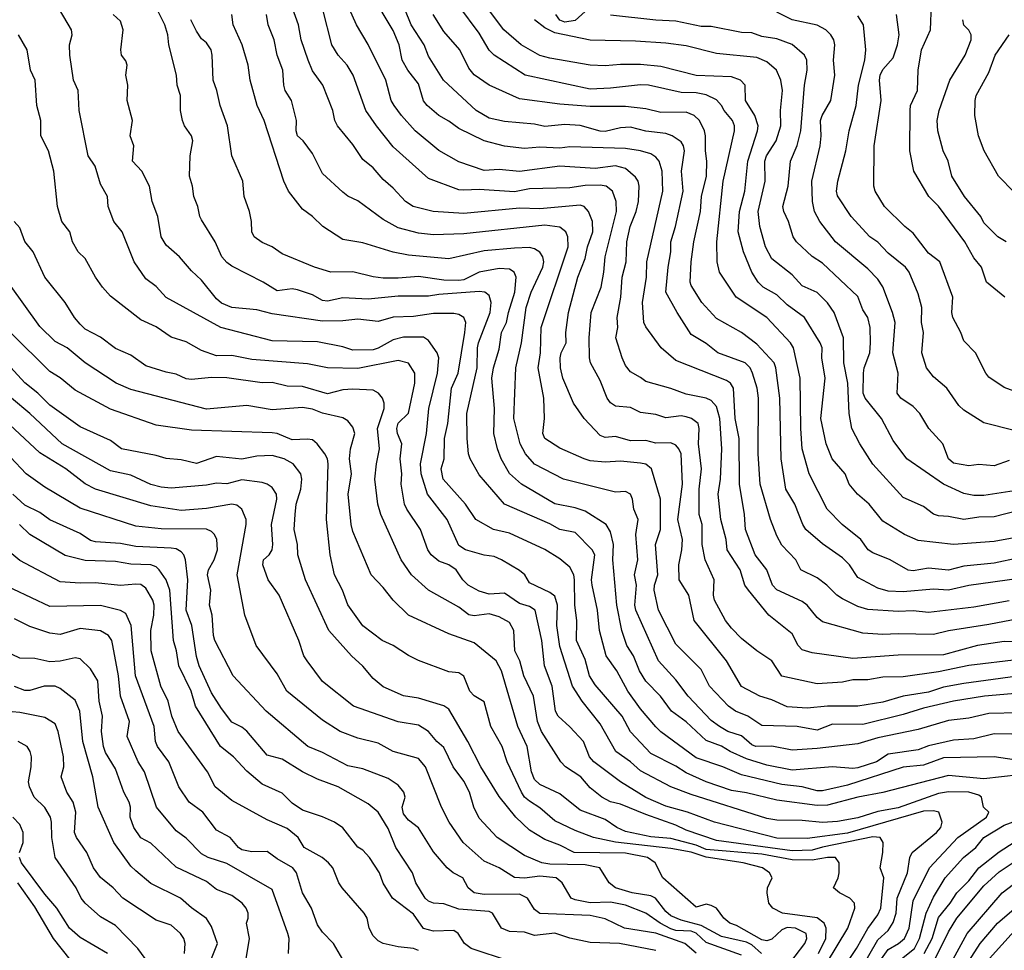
# Model space of a CAD drawing. Header units: metres. Extents: x -46681 to -43747, y -240911 to -237677.
# Tile 949 of 1056: x -44816 to -44718, y -238175 to -238083. Entities that reach past the tile are written whole.
import ezdxf

# ---------------------------------------------------------------- set-up
doc = ezdxf.new("R2010")
doc.units = ezdxf.units.M
doc.layers.add('CONTOUR_INDEX', color=1, linetype='Continuous')
doc.layers.add('CONTOUR_INTER', color=3, linetype='Continuous')

msp = doc.modelspace()

# ---------------------------------------------------------------- linework, layer by layer
at = {"layer": 'CONTOUR_INDEX'}
for points, elevation in [([(-44714.595, -238147.243), (-44722.095, -238148.266), (-44724.095, -238148.65), (-44725.595, -238149.144), (-44728.078, -238149.52), (-44730.095, -238150.129), (-44732.595, -238150.506), (-44735.595, -238150.524), (-44737.595, -238150.726), (-44739.595, -238150.576), (-44741.095, -238149.882), (-44742.299, -238149.52), (-44744.095, -238148.567), (-44745.607, -238146.02), (-44748.808, -238142.02), (-44749.328, -238139.52), (-44750.281, -238138.02), (-44750.325, -238136.52), (-44750.005, -238135.02), (-44749.938, -238134.02), (-44750.417, -238132.02), (-44749.934, -238128.52), (-44750.095, -238125.538), (-44750.296, -238125.02), (-44750.595, -238124.661), (-44751.095, -238124.442), (-44752.595, -238124.463), (-44753.595, -238124.213), (-44755.095, -238124.247), (-44756.595, -238123.813), (-44757.595, -238123.921), (-44758.095, -238123.715), (-44759.689, -238122.02), (-44760.731, -238120.52), (-44761.8, -238118.02), (-44762.031, -238117.02), (-44762.056, -238116.02), (-44761.972, -238115.52), (-44761.482, -238114.52), (-44761.504, -238113.52), (-44761.248, -238111.52), (-44760.33, -238108.02), (-44759.595, -238106.174), (-44759.349, -238105.02), (-44758.828, -238103.52), (-44758.869, -238102.52), (-44759.255, -238101.52), (-44759.672, -238101.02), (-44760.095, -238100.877), (-44764.095, -238101.271), (-44766.095, -238101.183), (-44771.595, -238101.723), (-44774.639, -238101.52), (-44776.615, -238101.02), (-44777.396, -238100.52), (-44778.595, -238099.2), (-44779.595, -238098.36), (-44780.595, -238097.201), (-44781.595, -238096.371), (-44782.595, -238094.874), (-44784.104, -238093.02), (-44784.373, -238092.52), (-44784.578, -238091.52), (-44785.567, -238089.02), (-44786.595, -238087.592), (-44787.021, -238086.52), (-44787.703, -238084.52), (-44787.973, -238083.02), (-44788.721, -238081.02)], 80), ([(-44716.595, -238157.321), (-44720.095, -238157.724), (-44723.595, -238157.375), (-44730.095, -238159.082), (-44732.595, -238159.54), (-44735.595, -238160.318), (-44736.595, -238160.342), (-44740.595, -238159.837), (-44743.595, -238159.086), (-44745.095, -238158.882), (-44747.595, -238158.002), (-44749.595, -238157.107), (-44750.595, -238156.46), (-44753.095, -238155.192), (-44755.095, -238153.046), (-44755.93, -238151.52), (-44758.595, -238148.408), (-44759.146, -238147.52), (-44759.595, -238145.894), (-44760.448, -238144.02), (-44760.412, -238142.02), (-44760.606, -238140.52), (-44760.637, -238138.02), (-44760.704, -238137.52), (-44761.095, -238136.743), (-44762.095, -238135.908), (-44763.595, -238135.014), (-44767.095, -238133.383), (-44768.671, -238133.02), (-44770.424, -238132.02), (-44771.455, -238130.52), (-44773.653, -238128.02), (-44773.843, -238127.02), (-44773.551, -238126.02), (-44773.516, -238124.02), (-44773.176, -238122.52), (-44772.835, -238119.02), (-44772.183, -238117.52), (-44771.496, -238113.52), (-44771.413, -238112.52), (-44771.595, -238112.013), (-44772.095, -238111.707), (-44772.595, -238111.61), (-44774.595, -238111.631), (-44776.595, -238111.919), (-44778.595, -238111.977), (-44780.095, -238112.412), (-44782.095, -238112.169), (-44783.595, -238112.355), (-44785.595, -238112.38), (-44790.595, -238111.668), (-44792.095, -238111.256), (-44794.595, -238111.029), (-44795.595, -238110.597), (-44796.095, -238110.179), (-44797.595, -238108.334), (-44798.595, -238107.381), (-44799.755, -238106.02), (-44801.095, -238104.856), (-44801.57, -238104.02), (-44801.927, -238102.02), (-44802.461, -238100.52), (-44802.741, -238099.02), (-44803.509, -238097.52), (-44804.426, -238096.52), (-44804.28, -238095.02), (-44804.647, -238094.02), (-44804.432, -238092.52), (-44804.938, -238090.52), (-44804.89, -238089.02), (-44805.09, -238088.02), (-44804.964, -238087.02), (-44805.095, -238086.592), (-44805.522, -238086.02), (-44805.57, -238085.52), (-44805.336, -238083.52), (-44805.595, -238082.661), (-44806.322, -238082.02)], 75), ([(-44716.595, -238137.863), (-44721.595, -238138.566), (-44723.595, -238139.014), (-44725.095, -238138.929), (-44728.095, -238139.181), (-44729.595, -238139.12), (-44730.595, -238138.828), (-44732.595, -238137.765), (-44733.405, -238136.52), (-44734.095, -238135.824), (-44736.095, -238134.431), (-44737.726, -238133.02), (-44738.044, -238132.52), (-44738.816, -238130.52), (-44739.716, -238129.02), (-44740.167, -238126.02), (-44740.31, -238120.02), (-44740.698, -238117.02), (-44740.864, -238116.52), (-44742.595, -238114.676), (-44744.095, -238113.491), (-44746.595, -238112.119), (-44748.047, -238110.52), (-44749.095, -238108.847), (-44749.191, -238108.52), (-44749.102, -238106.52), (-44748.823, -238104.52), (-44748.153, -238101.52), (-44748.054, -238100.02), (-44747.567, -238098.02), (-44747.523, -238096.52), (-44747.664, -238095.52), (-44747.67, -238094.02), (-44747.774, -238093.52), (-44748.275, -238092.52), (-44748.788, -238092.02), (-44749.595, -238091.675), (-44752.095, -238091.713), (-44753.595, -238091.348), (-44755.595, -238091.116), (-44759.095, -238091.123), (-44762.095, -238090.884), (-44766.095, -238090.376), (-44769.086, -238089.02), (-44770.595, -238087.977), (-44771.095, -238087.33), (-44772.003, -238085.52), (-44773.595, -238083.689), (-44774.653, -238082.02)], 85), ([(-44717.595, -238126.189), (-44719.095, -238126.698), (-44720.595, -238126.57), (-44721.595, -238126.722), (-44723.095, -238126.456), (-44723.596, -238126.02), (-44724.177, -238124.52), (-44725.557, -238123.02), (-44726.452, -238121.52), (-44727.095, -238120.834), (-44728.315, -238120.02), (-44728.685, -238119.52), (-44728.579, -238117.52), (-44729.132, -238115.52), (-44728.893, -238112.52), (-44729.147, -238111.52), (-44730.095, -238108.987), (-44730.595, -238108.227), (-44731.595, -238107.194), (-44734.8, -238104.52), (-44736.336, -238102.52), (-44736.866, -238101.52), (-44737.068, -238100.52), (-44737.139, -238098.52), (-44736.318, -238095.02), (-44736.199, -238094.02), (-44736.267, -238092.52), (-44736.112, -238092.02), (-44735.259, -238090.52), (-44734.863, -238088.02), (-44734.982, -238086.52), (-44734.85, -238085.02), (-44734.956, -238084.52), (-44735.269, -238084.02), (-44735.751, -238083.52), (-44736.595, -238083.055), (-44739.095, -238082.544), (-44740.595, -238081.787)], 90), ([(-44717.095, -238099.613), (-44718.655, -238098.02), (-44720.067, -238095.52), (-44720.629, -238094.02), (-44720.998, -238092.02), (-44720.979, -238090.52), (-44720.85, -238090.02), (-44719.595, -238087.748), (-44718.989, -238086.02), (-44717.609, -238084.02)], 95), ([(-44736.494, -238175.02), (-44735.762, -238173.52), (-44735.709, -238172.52), (-44735.905, -238172.02), (-44736.595, -238171.497), (-44740.05, -238171.02), (-44740.993, -238170.52), (-44741.397, -238170.02), (-44741.55, -238169.02), (-44741.515, -238168.52), (-44741.08, -238167.52), (-44741.348, -238167.02), (-44742.022, -238166.52), (-44743.942, -238166.02), (-44747.595, -238165.487), (-44749.095, -238164.981), (-44751.095, -238164.618), (-44756.595, -238163.988), (-44758.751, -238163.52), (-44760.595, -238162.822), (-44762.595, -238161.863), (-44764.095, -238160.594), (-44765.095, -238159.926), (-44765.595, -238159.52), (-44765.892, -238159.02), (-44767.312, -238156.02), (-44767.821, -238154.52), (-44768.927, -238152.52), (-44769.595, -238150.104), (-44770.595, -238149.493), (-44771, -238149.02), (-44771.595, -238147.534), (-44772.095, -238147.202), (-44773.095, -238147.119), (-44776.095, -238145.982), (-44777.095, -238145.493), (-44778.595, -238144.493), (-44779.691, -238144.02), (-44781.595, -238142.56), (-44783.095, -238140.476), (-44783.632, -238139.02), (-44784.429, -238137.52), (-44784.83, -238135.52), (-44785.22, -238132.02), (-44785.032, -238126.52), (-44785.112, -238126.02), (-44785.371, -238125.52), (-44786.139, -238124.52), (-44786.595, -238124.153), (-44787.095, -238124.056), (-44788.595, -238124.147), (-44790.095, -238123.512), (-44790.595, -238123.428), (-44798.595, -238123.181), (-44802.095, -238122.668), (-44806.595, -238121.089), (-44810.095, -238119.221), (-44811.595, -238117.993), (-44812.595, -238117.356), (-44816.514, -238113.52)], 70), ([(-44752.595, -238174.703), (-44756.183, -238174.02), (-44759.095, -238173.942), (-44761.095, -238173.493), (-44762.595, -238173.003), (-44764.595, -238173.218), (-44765.595, -238172.912), (-44767.095, -238172.83), (-44767.863, -238172.52), (-44768.779, -238171.02), (-44769.095, -238170.869), (-44772.095, -238170.624), (-44773.595, -238170.112), (-44774.595, -238170.04), (-44775.095, -238169.826), (-44775.423, -238169.52), (-44776.361, -238168.02), (-44776.686, -238167.02), (-44778.348, -238164.52), (-44779.095, -238162.643), (-44780.103, -238161.02), (-44781.095, -238160.204), (-44784.056, -238158.52), (-44786.095, -238157.753), (-44787.595, -238157.025), (-44789.595, -238155.77), (-44791.095, -238155.36), (-44793.095, -238153.006), (-44793.595, -238152.597), (-44794.595, -238152.09), (-44795.595, -238150.744), (-44796.595, -238149.193), (-44797.809, -238146.52), (-44798.095, -238145.595), (-44798.532, -238142.52), (-44799.093, -238141.02), (-44798.942, -238138.02), (-44799.189, -238136.02), (-44799.336, -238135.52), (-44799.595, -238135.215), (-44800.095, -238134.939), (-44800.595, -238134.866), (-44804.095, -238134.69), (-44805.595, -238134.397), (-44808.095, -238134.241), (-44808.595, -238134.103), (-44809.595, -238133.411), (-44812.595, -238132.072), (-44813.595, -238131.326), (-44815.095, -238130.621), (-44816.275, -238129.52)], 65), ([(-44793.328, -238176.52), (-44792.838, -238173.52), (-44793.147, -238172.02), (-44792.971, -238171.52), (-44792.967, -238171.02), (-44793.166, -238170.52), (-44793.568, -238170.02), (-44794.595, -238169.273), (-44796.095, -238168.68), (-44797.095, -238167.87), (-44800.095, -238166.465), (-44802.595, -238164.089), (-44803.595, -238163.547), (-44804.302, -238162.52), (-44804.658, -238161.52), (-44804.61, -238160.52), (-44804.755, -238160.02), (-44805.293, -238159.02), (-44806.095, -238156.738), (-44807.095, -238155.097), (-44807.294, -238154.52), (-44807.506, -238153.02), (-44807.403, -238151.52), (-44807.713, -238150.02), (-44807.84, -238148.02), (-44808.595, -238146.815), (-44809.595, -238145.828), (-44810.095, -238145.728), (-44811.595, -238146.058), (-44812.595, -238146.133), (-44814.095, -238145.804), (-44815.595, -238145.773), (-44817.092, -238145.02)], 60), ([(-44728.595, -238175.811), (-44726.983, -238174.52), (-44726.472, -238173.52), (-44725.822, -238171.02), (-44725.095, -238169.443), (-44723.923, -238167.52), (-44722.126, -238165.52), (-44720.898, -238164.52), (-44720.095, -238163.519), (-44718.095, -238162.295), (-44715.595, -238161.376)], 75), ([(-44810.595, -238175.603), (-44812.234, -238173.52), (-44814.095, -238170.383), (-44815.791, -238168.02)], 55), ([(-44719.544, -238175.52), (-44717.095, -238172.791)], 80)]:
    msp.add_lwpolyline(points, dxfattribs=dict(at, elevation=elevation))
at = {"layer": 'CONTOUR_INTER'}
for points, elevation in [([(-44717.595, -238140.075), (-44721.095, -238140.718), (-44725.595, -238141.226), (-44727.095, -238141.065), (-44728.595, -238141.134), (-44731.595, -238140.929), (-44732.595, -238140.639), (-44734.095, -238139.895), (-44734.68, -238139.52), (-44735.649, -238138.52), (-44736.595, -238137.793), (-44738.235, -238137.02), (-44738.737, -238136.02), (-44740.095, -238134.58), (-44740.595, -238133.643), (-44741.232, -238132.02), (-44742.251, -238128.52), (-44742.461, -238125.52), (-44742.408, -238120.02), (-44742.559, -238119.02), (-44743.007, -238117.52), (-44743.253, -238117.02), (-44743.757, -238116.52), (-44746.442, -238115.52), (-44747.595, -238114.611), (-44749.095, -238113.697), (-44750.491, -238111.52), (-44751.584, -238109.52), (-44751.371, -238107.02), (-44751.094, -238105.52), (-44751.106, -238104.52), (-44750.653, -238103.02), (-44749.876, -238099.52), (-44750.046, -238097.52), (-44749.75, -238095.52), (-44749.838, -238095.02), (-44750.095, -238094.629), (-44750.959, -238094.02), (-44751.595, -238093.805), (-44753.595, -238093.576), (-44755.095, -238093.165), (-44756.095, -238093.24), (-44757.595, -238093.598), (-44758.095, -238093.573), (-44760.095, -238093.005), (-44761.595, -238092.9), (-44763.595, -238093.111), (-44764.595, -238092.854), (-44767.595, -238092.604), (-44769.095, -238092.29), (-44770.395, -238091.52), (-44773.618, -238088.52), (-44775.095, -238086.128), (-44775.532, -238085.02), (-44776.81, -238083.02), (-44778.634, -238078.52)], 84), ([(-44716.595, -238144.158), (-44718.095, -238144.124), (-44720.735, -238144.52), (-44724.095, -238145.427), (-44728.595, -238145.481), (-44733.095, -238145.791), (-44737.095, -238145.232), (-44738.095, -238144.927), (-44738.481, -238144.52), (-44739.095, -238143.362), (-44741.403, -238141.52), (-44743.428, -238139.02), (-44743.765, -238138.52), (-44744.227, -238137.02), (-44745.521, -238135.02), (-44745.627, -238134.02), (-44746.143, -238132.02), (-44746.42, -238129.52), (-44746.198, -238128.02), (-44746.045, -238125.02), (-44746.257, -238122.02), (-44746.595, -238120.834), (-44747.095, -238120.252), (-44747.595, -238120.02), (-44749.595, -238119.621), (-44751.095, -238119.052), (-44753.595, -238118.375), (-44754.095, -238117.958), (-44755.095, -238117.417), (-44755.595, -238116.762), (-44755.919, -238116.02), (-44756.561, -238114.02), (-44756.351, -238113.02), (-44756.425, -238112.02), (-44756.046, -238110.02), (-44755.94, -238108.02), (-44755.539, -238106.52), (-44755.475, -238104.52), (-44755.138, -238103.02), (-44754.552, -238101.52), (-44754.313, -238100.52), (-44754.256, -238099.02), (-44754.355, -238098.52), (-44754.595, -238098.117), (-44755.595, -238097.27), (-44756.595, -238097.012), (-44758.595, -238097.26), (-44762.095, -238097.041), (-44766.095, -238097.551), (-44768.095, -238097.364), (-44769.595, -238097.465), (-44772.095, -238096.597), (-44774.095, -238095.472), (-44776.427, -238093.52), (-44777.789, -238092.02), (-44778.493, -238091.02), (-44778.79, -238090.52), (-44779.346, -238088.52), (-44781.095, -238084.982), (-44782.245, -238083.02), (-44783.804, -238079.52)], 82), ([(-44714.595, -238141.486), (-44719.595, -238142.444), (-44723.595, -238143.047), (-44725.095, -238143.433), (-44728.595, -238143.34), (-44730.095, -238143.415), (-44732.095, -238143.294), (-44736.095, -238142.155), (-44736.595, -238141.749), (-44737.595, -238140.523), (-44738.095, -238140.154), (-44740.595, -238139.009), (-44741.037, -238138.52), (-44741.595, -238137.016), (-44742.74, -238135.52), (-44743.704, -238133.02), (-44743.807, -238131.52), (-44744.292, -238128.52), (-44744.352, -238124.02), (-44744.737, -238122.02), (-44744.897, -238119.02), (-44745.194, -238118.52), (-44745.595, -238118.272), (-44750.595, -238116.28), (-44752.065, -238115.02), (-44753.595, -238112.949), (-44753.794, -238112.52), (-44753.907, -238110.52), (-44753.516, -238108.02), (-44753.475, -238106.52), (-44751.9, -238099.52), (-44751.96, -238097.52), (-44752.269, -238096.52), (-44752.595, -238096.137), (-44753.095, -238095.819), (-44754.095, -238095.51), (-44755.595, -238095.282), (-44761.095, -238095.13), (-44762.095, -238095.241), (-44764.095, -238095.14), (-44765.595, -238095.268), (-44767.595, -238095.065), (-44769.595, -238094.528), (-44772.095, -238093.314), (-44773.095, -238092.558), (-44774.095, -238092.005), (-44775.238, -238091.02), (-44775.595, -238090.546), (-44776.095, -238088.867), (-44777.145, -238087.52), (-44777.71, -238086.52), (-44778.004, -238085.02), (-44778.595, -238083.6), (-44780.706, -238080.02)], 83), ([(-44717.095, -238133.83), (-44719.095, -238134.208), (-44723.095, -238134.488), (-44726.595, -238134.093), (-44727.968, -238133.52), (-44730.095, -238132.198), (-44731.462, -238130.52), (-44732.604, -238129.52), (-44733.454, -238128.52), (-44733.837, -238127.52), (-44735.111, -238126.02), (-44735.704, -238124.52), (-44736.244, -238122.02), (-44735.832, -238118.02), (-44736.136, -238116.02), (-44736.112, -238115.02), (-44736.299, -238114.52), (-44737.88, -238112.02), (-44739.595, -238110.769), (-44740.595, -238109.765), (-44741.944, -238109.02), (-44742.448, -238108.52), (-44743.066, -238107.52), (-44743.896, -238105.52), (-44744.425, -238103.52), (-44744.301, -238101.52), (-44743.79, -238099.52), (-44743.469, -238096.52), (-44742.522, -238093.52), (-44742.464, -238093.02), (-44742.796, -238092.02), (-44743.708, -238090.52), (-44743.756, -238089.02), (-44744.208, -238088.52), (-44745.095, -238088.179), (-44748.595, -238088.04), (-44752.095, -238087.165), (-44754.095, -238086.951), (-44756.095, -238086.949), (-44757.595, -238087.092), (-44759.095, -238087.033), (-44763.095, -238086.338), (-44764.095, -238086.057), (-44765.93, -238085.02), (-44767.644, -238083.52), (-44770.247, -238080.02)], 87), ([(-44716.595, -238135.834), (-44719.095, -238136.352), (-44722.095, -238136.643), (-44723.595, -238137.031), (-44725.595, -238136.859), (-44727.095, -238137.116), (-44727.595, -238137.03), (-44729.366, -238136.02), (-44731.095, -238135.328), (-44731.55, -238135.02), (-44732.3, -238134.02), (-44734.123, -238132.52), (-44735.61, -238131.02), (-44737.389, -238127.52), (-44738.086, -238125.02), (-44738.244, -238123.02), (-44738.279, -238118.02), (-44738.95, -238115.02), (-44739.259, -238114.52), (-44741.595, -238112.035), (-44744.627, -238110.02), (-44746.299, -238107.52), (-44746.522, -238106.52), (-44746.55, -238104.52), (-44745.934, -238098.52), (-44744.795, -238093.52), (-44744.798, -238093.02), (-44744.982, -238092.52), (-44745.818, -238091.52), (-44746.095, -238091.004), (-44746.595, -238090.452), (-44747.595, -238089.948), (-44748.595, -238089.771), (-44750.095, -238089.731), (-44753.305, -238089.02), (-44754.095, -238088.978), (-44757.095, -238089.317), (-44759.095, -238089.391), (-44765.538, -238088.02), (-44768.595, -238086.05), (-44769.095, -238085.532), (-44770.095, -238083.862), (-44772.095, -238081.15)], 86), ([(-44718.037, -238110.02), (-44719.839, -238108.52), (-44720.34, -238107.02), (-44721.095, -238106.125), (-44721.987, -238104.52), (-44723.468, -238102.52), (-44724.595, -238101.008), (-44725.549, -238100.02), (-44727.05, -238097.52), (-44727.436, -238095.52), (-44727.411, -238091.52), (-44727.353, -238091.02), (-44726.667, -238089.52), (-44726.613, -238087.52), (-44726.291, -238085.52), (-44725.403, -238083.52), (-44725.278, -238081.02)], 93), ([(-44730.586, -238176.02), (-44729.595, -238174.606), (-44728.551, -238174.02), (-44727.973, -238173.52), (-44727.516, -238172.52), (-44727.095, -238169.791), (-44725.473, -238166.52), (-44722.68, -238163.52), (-44719.834, -238161.52), (-44719.606, -238161.02), (-44720.141, -238160.52), (-44720.344, -238159.52), (-44720.595, -238159.345), (-44721.595, -238159.045), (-44723.595, -238159.008), (-44724.595, -238159.168), (-44728.595, -238160.581), (-44730.595, -238160.955), (-44732.595, -238161.574), (-44734.595, -238161.925), (-44736.095, -238162.037), (-44738.095, -238161.828), (-44740.595, -238161.813), (-44741.595, -238161.649), (-44749.095, -238159.266), (-44751.095, -238158.504), (-44754.095, -238156.92), (-44755.095, -238156.03), (-44756.553, -238155.02), (-44758.095, -238152.271), (-44759.878, -238150.02), (-44760.85, -238148.52), (-44762.095, -238144.612), (-44762.389, -238142.52), (-44762.314, -238140.52), (-44762.595, -238139.614), (-44763.095, -238139.242), (-44765.095, -238138.314), (-44765.573, -238137.52), (-44766.095, -238137.067), (-44767.881, -238136.02), (-44768.595, -238135.699), (-44769.595, -238135.548), (-44771.441, -238135.02), (-44772.095, -238134.596), (-44773.266, -238132.02), (-44775.217, -238129.52), (-44775.838, -238127.52), (-44775.904, -238126.52), (-44775.296, -238123.52), (-44775.071, -238121.02), (-44774.215, -238117.52), (-44774.076, -238116.02), (-44774.26, -238115.52), (-44775.095, -238114.288), (-44775.595, -238113.956), (-44777.595, -238113.954), (-44778.595, -238114.226), (-44780.095, -238115.073), (-44780.595, -238115.208), (-44782.595, -238115.239), (-44783.595, -238114.922), (-44786.095, -238114.429), (-44790.595, -238114.338), (-44795.672, -238113.02), (-44801.095, -238110.042), (-44802.095, -238108.946), (-44803.095, -238108.185), (-44804.243, -238106.52), (-44805.456, -238103.52), (-44806.276, -238102.52), (-44806.818, -238101.02), (-44806.907, -238100.02), (-44807.595, -238098.825), (-44808.125, -238097.02), (-44808.802, -238096.02), (-44809.707, -238091.52), (-44809.816, -238089.52), (-44810.281, -238088.52), (-44810.62, -238086.02), (-44810.654, -238085.02), (-44810.391, -238084.02), (-44810.475, -238083.52), (-44811.638, -238081.52)], 74), ([(-44717.095, -238155.839), (-44719.095, -238155.523), (-44724.095, -238155.628), (-44726.095, -238156.357), (-44728.095, -238156.554), (-44733.595, -238158.334), (-44736.095, -238158.895), (-44736.595, -238158.889), (-44738.095, -238158.5), (-44740.095, -238158.266), (-44744.095, -238157.309), (-44745.943, -238156.52), (-44748.595, -238155.647), (-44752.095, -238153.046), (-44752.595, -238152.554), (-44754.095, -238150.789), (-44755.375, -238149.02), (-44756.453, -238147.02), (-44757.494, -238145.52), (-44758.162, -238143.02), (-44758.369, -238141.02), (-44758.901, -238138.52), (-44758.956, -238138.02), (-44758.628, -238135.52), (-44758.903, -238135.02), (-44760.595, -238133.326), (-44762.095, -238133.033), (-44763.095, -238132.447), (-44767.595, -238130.519), (-44770.095, -238127.605), (-44770.97, -238126.02), (-44771.142, -238125.52), (-44771.267, -238124.02), (-44771.314, -238121.52), (-44770.288, -238117.02), (-44770.259, -238115.02), (-44770.148, -238114.52), (-44769.014, -238111.52), (-44768.898, -238110.52), (-44769.095, -238109.846), (-44769.515, -238109.52), (-44770.095, -238109.452), (-44774.095, -238109.739), (-44775.095, -238109.922), (-44778.095, -238109.891), (-44781.095, -238110.201), (-44783.595, -238110.075), (-44785.095, -238110.4), (-44785.595, -238110.321), (-44786.595, -238109.758), (-44788.095, -238109.29), (-44788.595, -238109.192), (-44790.095, -238109.389), (-44791.478, -238108.52), (-44794.595, -238106.944), (-44795.095, -238106.57), (-44795.566, -238106.02), (-44796.235, -238104.52), (-44797.595, -238102.35), (-44797.764, -238102.02), (-44797.939, -238101.02), (-44798.355, -238100.02), (-44798.468, -238099.02), (-44798.767, -238098.02), (-44798.695, -238096.02), (-44798.437, -238094.52), (-44798.591, -238094.02), (-44799.268, -238093.02), (-44799.461, -238092.52), (-44799.675, -238091.52), (-44799.659, -238090.02), (-44799.989, -238089.02), (-44800.074, -238088.02), (-44800.82, -238085.02), (-44800.909, -238084.02), (-44801.22, -238083.02), (-44801.992, -238081.52)], 76), ([(-44716.595, -238151.194), (-44719.595, -238151.234), (-44721.595, -238151.702), (-44723.595, -238151.925), (-44726.595, -238152.825), (-44730.595, -238153.655), (-44732.595, -238154.247), (-44736.595, -238154.713), (-44739.095, -238154.865), (-44741.095, -238154.477), (-44742.7, -238154.52), (-44743.095, -238154.36), (-44744.095, -238153.459), (-44745.449, -238153.02), (-44746.295, -238152.52), (-44747.095, -238151.926), (-44749.379, -238149.52), (-44750.595, -238147.91), (-44752.337, -238146.02), (-44754.569, -238141.02), (-44754.658, -238140.52), (-44754.49, -238138.52), (-44754.692, -238137.52), (-44754.362, -238136.02), (-44754.575, -238133.52), (-44754.33, -238132.02), (-44754.763, -238131.02), (-44754.885, -238130.02), (-44755.092, -238129.52), (-44755.595, -238129.27), (-44756.595, -238129.327), (-44761.744, -238128.02), (-44764.595, -238126.537), (-44765.508, -238125.52), (-44766.011, -238124.52), (-44766.656, -238122.02), (-44766.456, -238117.02), (-44765.895, -238114.52), (-44765.432, -238111.02), (-44764.928, -238109.52), (-44763.772, -238107.02), (-44763.696, -238106.52), (-44763.793, -238106.02), (-44764.095, -238105.547), (-44764.595, -238105.208), (-44765.095, -238105.079), (-44766.595, -238105.159), (-44769.595, -238105.432), (-44773.095, -238106.221), (-44777.095, -238105.837), (-44778.595, -238105.547), (-44781.595, -238104.635), (-44783.595, -238104.278), (-44785.58, -238103.02), (-44786.595, -238102.026), (-44787.595, -238101.294), (-44788.976, -238099.52), (-44789.448, -238098.52), (-44791.383, -238092.52), (-44792.068, -238091.02), (-44792.781, -238088.52), (-44792.951, -238087.02), (-44793.574, -238085.02), (-44794.437, -238083.02), (-44794.592, -238082.02)], 78), ([(-44715.095, -238149.105), (-44720.026, -238149.52), (-44723.095, -238150.029), (-44726.095, -238150.705), (-44728.095, -238151.338), (-44732.095, -238152.323), (-44735.095, -238152.308), (-44736.595, -238152.902), (-44738.595, -238152.536), (-44742.095, -238152.443), (-44743.492, -238151.52), (-44744.687, -238151.02), (-44745.409, -238150.52), (-44747.291, -238148.52), (-44748.095, -238146.901), (-44750.595, -238144.373), (-44752.34, -238141.02), (-44752.753, -238139.02), (-44752.724, -238138.52), (-44752.394, -238137.52), (-44752.634, -238134.52), (-44752.141, -238133.02), (-44752.118, -238130.02), (-44753.017, -238127.02), (-44753.595, -238126.539), (-44754.095, -238126.441), (-44756.095, -238126.249), (-44757.595, -238126.342), (-44759.095, -238126.205), (-44759.694, -238126.02), (-44762.095, -238124.961), (-44763.595, -238124), (-44763.782, -238123.52), (-44763.623, -238122.02), (-44763.693, -238120.02), (-44764.241, -238117.02), (-44764.027, -238115.52), (-44763.958, -238113.02), (-44761.285, -238105.02), (-44761.293, -238104.02), (-44761.508, -238103.52), (-44762.095, -238103.088), (-44763.595, -238102.877), (-44771.595, -238103.716), (-44774.595, -238103.816), (-44776.095, -238103.682), (-44778.095, -238103.137), (-44779.595, -238102.316), (-44782.095, -238100.462), (-44783.095, -238100.011), (-44783.595, -238099.621), (-44785.595, -238097.758), (-44786.595, -238095.773), (-44787.511, -238094.52), (-44788.086, -238094.02), (-44788.2, -238093.52), (-44788.178, -238092.52), (-44788.69, -238090.52), (-44789.299, -238089.52), (-44789.442, -238089.02), (-44789.525, -238087.52), (-44790.106, -238086.02), (-44790.378, -238084.52), (-44790.977, -238083.02), (-44791.14, -238082.02)], 79), ([(-44716.595, -238145.898), (-44721.595, -238146.48), (-44724.595, -238147.126), (-44728.095, -238147.623), (-44730.095, -238147.649), (-44731.595, -238147.909), (-44733.095, -238147.924), (-44734.095, -238148.129), (-44736.595, -238148.321), (-44740.095, -238147.537), (-44741.107, -238146.02), (-44742.595, -238145.047), (-44744.095, -238143.825), (-44745.095, -238142.786), (-44745.698, -238142.02), (-44746.776, -238140.02), (-44746.877, -238139.52), (-44746.823, -238138.02), (-44747.72, -238136.02), (-44747.997, -238134.52), (-44748.015, -238132.52), (-44748.298, -238131.52), (-44748.305, -238129.02), (-44748.057, -238127.02), (-44748.38, -238124.52), (-44748.307, -238123.02), (-44748.411, -238122.52), (-44749.055, -238122.02), (-44749.595, -238121.85), (-44750.095, -238121.773), (-44751.595, -238121.941), (-44752.595, -238121.633), (-44754.095, -238121.432), (-44755.095, -238120.929), (-44756.595, -238120.805), (-44757.095, -238120.456), (-44757.401, -238120.02), (-44758.095, -238118.247), (-44759.055, -238116.52), (-44759.165, -238116.02), (-44759.181, -238114.02), (-44758.996, -238111.52), (-44758.02, -238109.02), (-44757.724, -238107.52), (-44757.596, -238106.02), (-44756.482, -238101.52), (-44756.509, -238100.52), (-44756.87, -238099.52), (-44757.517, -238099.02), (-44758.095, -238098.917), (-44759.595, -238098.955), (-44761.095, -238099.184), (-44765.095, -238099.273), (-44766.595, -238099.561), (-44770.095, -238099.341), (-44771.595, -238099.419), (-44772.095, -238099.372), (-44775.095, -238098.235), (-44778.595, -238095.117), (-44780.266, -238093.02), (-44781.301, -238091.52), (-44782.582, -238088.02), (-44783.17, -238087.02), (-44784.044, -238086.02), (-44784.676, -238085.02), (-44785.581, -238081.52)], 81), ([(-44759.595, -238081.706), (-44760.595, -238082.617), (-44761.595, -238082.753), (-44762.095, -238082.57), (-44762.493, -238082.02)], 89), ([(-44717.095, -238129.185), (-44720.095, -238129.656), (-44721.095, -238129.652), (-44722.095, -238129.467), (-44724.096, -238128.52), (-44727.718, -238126.02), (-44729.095, -238124.204), (-44730.254, -238122.02), (-44731.849, -238120.02), (-44732.057, -238119.52), (-44732.021, -238117.52), (-44731.967, -238117.02), (-44731.406, -238115.52), (-44731.325, -238114.52), (-44731.353, -238113.02), (-44731.591, -238112.02), (-44732.095, -238111.253), (-44732.595, -238109.951), (-44736.095, -238106.635), (-44737.095, -238105.973), (-44738.673, -238104.52), (-44738.993, -238104.02), (-44739.449, -238102.52), (-44739.9, -238101.52), (-44739.999, -238101.02), (-44739.469, -238099.02), (-44739.255, -238096.52), (-44738.595, -238094.993), (-44738.232, -238093.52), (-44737.863, -238089.02), (-44737.597, -238087.52), (-44737.642, -238086.52), (-44737.873, -238086.02), (-44739.095, -238084.973), (-44740.595, -238084.43), (-44742.095, -238084.173), (-44743.095, -238083.831), (-44744.095, -238083.796), (-44747.095, -238083.205), (-44748.095, -238083.179), (-44750.595, -238082.651), (-44752.595, -238082.577), (-44757.095, -238082.061)], 89), ([(-44717.095, -238123.203), (-44720.095, -238122.44), (-44722.095, -238121.198), (-44722.595, -238120.726), (-44723.775, -238119.02), (-44725.095, -238117.885), (-44725.796, -238117.02), (-44726.229, -238115.52), (-44726.082, -238113.52), (-44726.265, -238112.52), (-44726.257, -238111.02), (-44726.595, -238109.683), (-44727.486, -238107.52), (-44727.872, -238107.02), (-44729.595, -238105.645), (-44730.595, -238104.556), (-44731.397, -238104.02), (-44733.23, -238102.02), (-44734.595, -238099.954), (-44734.686, -238099.52), (-44734.557, -238098.52), (-44733.769, -238095.52), (-44733.456, -238093.52), (-44732.742, -238091.02), (-44732.533, -238089.02), (-44731.886, -238086.52), (-44731.807, -238085.52), (-44732.035, -238083.02), (-44732.595, -238082.133)], 91), ([(-44717.095, -238119.306), (-44718.095, -238118.945), (-44719.595, -238117.923), (-44719.914, -238117.52), (-44720.937, -238115.52), (-44722.095, -238114.343), (-44722.39, -238113.52), (-44723.185, -238112.02), (-44723.284, -238111.52), (-44723.164, -238110.02), (-44724.469, -238106.52), (-44725.595, -238105.65), (-44727.095, -238103.667), (-44727.932, -238103.02), (-44729.94, -238101.02), (-44730.855, -238099.52), (-44731.007, -238099.02), (-44730.955, -238095.02), (-44730.277, -238090.52), (-44730.447, -238088.52), (-44730.368, -238088.02), (-44730.095, -238087.471), (-44729.095, -238086.311), (-44728.656, -238085.02), (-44728.485, -238084.02), (-44728.753, -238082.02)], 92), ([(-44715.595, -238153.319), (-44719.095, -238153.26), (-44721.095, -238153.758), (-44723.095, -238153.885), (-44725.595, -238154.446), (-44726.595, -238154.847), (-44729.595, -238155.272), (-44730.735, -238156.02), (-44732.595, -238156.64), (-44733.095, -238156.696), (-44735.095, -238156.519), (-44739.095, -238156.861), (-44741.595, -238156.357), (-44743.595, -238155.72), (-44745.243, -238155.02), (-44746.095, -238154.473), (-44747.595, -238153.919), (-44749.595, -238152.081), (-44751.023, -238151.02), (-44752.143, -238149.52), (-44753.595, -238148.026), (-44754.199, -238147.02), (-44754.787, -238145.52), (-44755.466, -238144.52), (-44755.963, -238143.02), (-44756.452, -238140.52), (-44756.843, -238136.02), (-44756.777, -238134.52), (-44757.095, -238133.26), (-44757.498, -238132.52), (-44759.595, -238131.204), (-44760.595, -238130.856), (-44762.595, -238130.488), (-44765.888, -238128.52), (-44767.095, -238127.458), (-44767.896, -238126.02), (-44768.287, -238125.02), (-44768.64, -238123.52), (-44768.555, -238121.02), (-44768.838, -238118.02), (-44768.662, -238117.02), (-44768.095, -238115.167), (-44767.864, -238113.52), (-44767.386, -238112.52), (-44767.191, -238111.52), (-44766.544, -238109.52), (-44766.408, -238108.02), (-44766.629, -238107.52), (-44767.095, -238107.219), (-44768.095, -238107.162), (-44770.095, -238107.533), (-44771.595, -238108.28), (-44772.095, -238108.36), (-44773.595, -238108.33), (-44776.095, -238107.945), (-44778.095, -238108.126), (-44779.595, -238108.112), (-44780.595, -238107.996), (-44782.595, -238107.505), (-44784.779, -238107.52), (-44786.41, -238107.02), (-44789.595, -238105.715), (-44790.595, -238105.03), (-44791.595, -238104.586), (-44792.359, -238104.02), (-44792.605, -238103.52), (-44792.625, -238102.52), (-44792.836, -238101.52), (-44793.348, -238100.02), (-44793.481, -238098.52), (-44794.583, -238096.02), (-44795.022, -238093.02), (-44795.754, -238091.02), (-44796.071, -238089.52), (-44796.433, -238088.52), (-44796.523, -238086.02), (-44796.638, -238085.52), (-44797.095, -238084.81), (-44797.595, -238084.406), (-44798.095, -238083.671), (-44798.631, -238082.52)], 77), ([(-44714.595, -238130.612), (-44719.095, -238131.771), (-44720.595, -238131.806), (-44722.095, -238132.015), (-44723.595, -238131.732), (-44724.595, -238131.678), (-44725.095, -238131.489), (-44726.095, -238130.735), (-44728.095, -238129.851), (-44731.095, -238126.545), (-44732.392, -238124.52), (-44733.174, -238123.02), (-44733.457, -238121.52), (-44733.58, -238118.52), (-44733.965, -238116.52), (-44734.017, -238114.02), (-44734.937, -238111.52), (-44735.595, -238110.579), (-44736.595, -238109.548), (-44738.095, -238108.883), (-44739.095, -238107.78), (-44741.095, -238106.217), (-44741.724, -238105.02), (-44742.306, -238103.02), (-44742.446, -238101.52), (-44741.767, -238098.52), (-44741.785, -238096.52), (-44741.641, -238096.02), (-44740.668, -238094.52), (-44740.221, -238093.02), (-44740.252, -238091.52), (-44740.057, -238089.52), (-44740.21, -238088.52), (-44740.649, -238087.52), (-44741.595, -238086.682), (-44742.595, -238086.27), (-44746.595, -238085.871), (-44749.595, -238085.113), (-44751.595, -238084.85), (-44754.595, -238084.641), (-44759.095, -238084.533), (-44762.595, -238083.815), (-44763.595, -238083.312), (-44764.594, -238082.52)], 88), ([(-44717.894, -238104.52), (-44718.716, -238104.02), (-44720.095, -238102.629), (-44720.388, -238102.02), (-44722.008, -238100.02), (-44723.274, -238098.02), (-44723.638, -238096.52), (-44724.146, -238095.52), (-44724.671, -238093.52), (-44724.733, -238092.52), (-44724.542, -238091.52), (-44723.485, -238088.52), (-44721.937, -238086.02), (-44721.355, -238084.52), (-44721.359, -238084.02), (-44721.595, -238083.543), (-44722.095, -238083.079), (-44722.172, -238082.52)], 94), ([(-44732.263, -238176.52), (-44730.595, -238173.662), (-44729.595, -238172.753), (-44729.095, -238171.933), (-44728.798, -238171.02), (-44728.701, -238169.52), (-44727.656, -238167.02), (-44727.437, -238165.52), (-44727.206, -238165.02), (-44724.808, -238163.02), (-44724.369, -238162.52), (-44724.226, -238162.02), (-44724.563, -238161.02), (-44725.095, -238160.875), (-44726.095, -238160.902), (-44733.595, -238163.093), (-44737.595, -238163.624), (-44740.595, -238163.594), (-44746.787, -238162.02), (-44749.439, -238161.02), (-44751.595, -238160.422), (-44753.595, -238159.558), (-44756.088, -238158.02), (-44758.732, -238156.02), (-44759.176, -238155.52), (-44759.762, -238154.02), (-44761.095, -238152.558), (-44762.273, -238151.52), (-44762.515, -238151.02), (-44762.862, -238148.52), (-44763.611, -238146.52), (-44763.874, -238144.02), (-44764.538, -238141.02), (-44765.095, -238140.633), (-44766.095, -238140.356), (-44767.595, -238139.329), (-44769.095, -238139.437), (-44770.095, -238139.134), (-44771.192, -238138.52), (-44771.706, -238138.02), (-44772.35, -238137.02), (-44773.095, -238136.531), (-44774.095, -238136.162), (-44774.843, -238135.52), (-44775.163, -238135.02), (-44775.902, -238133.02), (-44777.263, -238131.02), (-44777.476, -238130.52), (-44777.825, -238128.52), (-44777.756, -238127.52), (-44777.922, -238126.02), (-44777.732, -238124.52), (-44778.177, -238123.52), (-44778.245, -238123.02), (-44778.095, -238122.499), (-44777.095, -238121.482), (-44776.461, -238118.52), (-44776.476, -238117.52), (-44777.095, -238116.559), (-44778.095, -238116.289), (-44782.095, -238117.068), (-44785.095, -238117.019), (-44787.095, -238116.612), (-44792.595, -238116.176), (-44794.595, -238115.784), (-44796.095, -238115.814), (-44797.595, -238115.301), (-44799.095, -238114.441), (-44800.595, -238113.974), (-44802.095, -238112.957), (-44803.595, -238112.264), (-44806.595, -238109.906), (-44807.398, -238109.02), (-44808.072, -238108.02), (-44809.095, -238106.189), (-44809.813, -238105.52), (-44810.358, -238104.52), (-44810.642, -238103.52), (-44811.436, -238102.52), (-44811.86, -238101.02), (-44812.217, -238097.52), (-44812.744, -238095.52), (-44813.512, -238094.02), (-44813.502, -238092.52), (-44813.907, -238091.02), (-44814.065, -238088.52), (-44814.513, -238087.52), (-44814.849, -238085.52), (-44815.722, -238084.02)], 73), ([(-44733.719, -238176.02), (-44732.706, -238174.52), (-44731.595, -238172.55), (-44730.595, -238171.175), (-44730.297, -238170.52), (-44730.025, -238167.52), (-44730.36, -238166.52), (-44730.102, -238165.02), (-44730.075, -238164.02), (-44730.359, -238163.52), (-44731.095, -238163.462), (-44736.095, -238164.476), (-44737.095, -238164.797), (-44739.095, -238164.846), (-44746.595, -238163.82), (-44749.595, -238162.795), (-44750.595, -238162.295), (-44753.595, -238161.248), (-44756.095, -238160.213), (-44757.095, -238160.002), (-44757.952, -238159.52), (-44759.095, -238158.615), (-44760.013, -238157.52), (-44761.531, -238156.52), (-44762.014, -238156.02), (-44763.902, -238153.02), (-44764.304, -238152.02), (-44764.708, -238149.52), (-44765.654, -238147.52), (-44766.06, -238146.02), (-44766.549, -238145.02), (-44766.665, -238143.02), (-44767.095, -238142.233), (-44768.095, -238141.676), (-44769.095, -238141.37), (-44770.595, -238141.567), (-44771.095, -238141.483), (-44772.095, -238140.721), (-44775.095, -238139.015), (-44776.774, -238137.52), (-44777.815, -238136.02), (-44779.817, -238131.52), (-44780.135, -238130.52), (-44780.427, -238128.02), (-44780.266, -238126.52), (-44779.943, -238125.02), (-44780.17, -238123.02), (-44779.497, -238121.02), (-44779.482, -238120.52), (-44779.659, -238120.02), (-44780.043, -238119.52), (-44780.595, -238119.224), (-44782.595, -238119.11), (-44783.595, -238119.18), (-44785.095, -238119.565), (-44787.595, -238118.844), (-44789.095, -238118.835), (-44790.595, -238118.443), (-44791.595, -238118.481), (-44795.095, -238117.993), (-44796.595, -238117.96), (-44798.595, -238118.162), (-44799.095, -238118.101), (-44800.095, -238117.645), (-44801.095, -238117.446), (-44803.095, -238116.795), (-44804.595, -238115.743), (-44806.095, -238115.092), (-44807.595, -238113.96), (-44809.095, -238113.164), (-44809.595, -238112.688), (-44810.159, -238112.02), (-44811.095, -238110.534), (-44813.113, -238108.02), (-44814.268, -238105.52), (-44815.095, -238104.496), (-44815.595, -238103.146), (-44816.144, -238102.52)], 72), ([(-44735.701, -238176.02), (-44733.566, -238172.52), (-44732.874, -238170.52), (-44732.901, -238170.02), (-44733.392, -238169.52), (-44734.383, -238169.02), (-44734.998, -238168.52), (-44734.525, -238167.52), (-44734.432, -238167.02), (-44734.432, -238166.02), (-44734.789, -238165.52), (-44735.595, -238165.496), (-44737.095, -238165.774), (-44739.095, -238165.738), (-44742.095, -238165.191), (-44747.595, -238164.708), (-44748.595, -238164.286), (-44751.095, -238163.637), (-44753.095, -238163.45), (-44755.595, -238162.921), (-44756.468, -238162.52), (-44757.595, -238161.751), (-44760.095, -238160.805), (-44762.095, -238159.196), (-44764.095, -238158.279), (-44764.595, -238157.78), (-44764.895, -238157.02), (-44765.343, -238154.52), (-44766.252, -238152.52), (-44767.875, -238147.02), (-44768.391, -238146.02), (-44770.595, -238144.244), (-44773.095, -238143.346), (-44777.095, -238141.491), (-44778.617, -238140.02), (-44779.595, -238138.747), (-44780.8, -238137.52), (-44782.595, -238133.225), (-44782.759, -238132.52), (-44783.061, -238129.52), (-44782.735, -238127.52), (-44782.939, -238126.02), (-44782.837, -238125.02), (-44782.389, -238123.52), (-44782.595, -238122.876), (-44783.095, -238122.244), (-44783.595, -238121.973), (-44785.595, -238121.497), (-44786.595, -238121.097), (-44787.595, -238120.932), (-44790.595, -238121.169), (-44793.095, -238120.733), (-44797.095, -238121.111), (-44804.595, -238119.149), (-44806.041, -238118.52), (-44809.116, -238116.52), (-44810.888, -238115.02), (-44812.095, -238114.398), (-44813.595, -238112.925), (-44816.595, -238108.725)], 71), ([(-44739.761, -238176.52), (-44737.83, -238174.02), (-44737.626, -238173.52), (-44737.686, -238173.02), (-44738.764, -238172.52), (-44739.595, -238172.434), (-44740.095, -238172.671), (-44741.095, -238173.604), (-44741.595, -238173.769), (-44742.095, -238173.657), (-44744.595, -238172.246), (-44745.261, -238172.02), (-44745.854, -238171.52), (-44746.595, -238170.533), (-44747.095, -238170.255), (-44747.595, -238170.126), (-44748.595, -238170.411), (-44751.885, -238167.52), (-44752.648, -238166.02), (-44753.406, -238165.52), (-44755.595, -238165.067), (-44760.672, -238165.02), (-44762.095, -238164.279), (-44763.595, -238163.734), (-44765.095, -238162.789), (-44766.464, -238161.52), (-44768.095, -238159.47), (-44769.914, -238156.52), (-44771.196, -238154.02), (-44773.095, -238150.8), (-44773.595, -238150.474), (-44776.095, -238149.727), (-44777.595, -238149.484), (-44779.595, -238148.596), (-44780.595, -238147.769), (-44781.595, -238146.553), (-44782.723, -238145.52), (-44784.986, -238143.02), (-44787.299, -238138.02), (-44788.031, -238135.52), (-44788.07, -238134.52), (-44788.396, -238133.02), (-44788.322, -238131.52), (-44788.214, -238130.52), (-44787.765, -238129.02), (-44787.657, -238128.02), (-44787.755, -238127.52), (-44788.526, -238126.52), (-44789.393, -238126.02), (-44790.595, -238125.688), (-44792.095, -238125.766), (-44793.595, -238126.037), (-44796.095, -238125.774), (-44798.095, -238126.471), (-44799.595, -238126.117), (-44801.095, -238125.999), (-44802.095, -238125.686), (-44805.5, -238125.02), (-44806.595, -238124.188), (-44809.595, -238122.836), (-44812.595, -238120.699), (-44813.786, -238119.52), (-44815.095, -238118.479), (-44819.666, -238113.52)], 69), ([(-44742.113, -238175.02), (-44743.095, -238174.165), (-44743.595, -238173.886), (-44746.095, -238173.345), (-44748.095, -238172.227), (-44750.095, -238171.727), (-44751.095, -238171.299), (-44751.595, -238170.86), (-44752.612, -238169.52), (-44753.095, -238169.317), (-44754.929, -238169.02), (-44756.573, -238168.52), (-44757.201, -238168.02), (-44758.144, -238166.52), (-44759.595, -238166.227), (-44763.095, -238166.152), (-44763.892, -238166.02), (-44765.595, -238165.323), (-44768.311, -238163.52), (-44770.095, -238161.621), (-44770.629, -238160.52), (-44771.048, -238159.02), (-44771.595, -238157.96), (-44772.665, -238156.52), (-44773.595, -238154.615), (-44774.277, -238154.02), (-44775.095, -238153.032), (-44776.095, -238152.414), (-44778.095, -238152.072), (-44782.525, -238150.52), (-44785.595, -238148.07), (-44787.124, -238146.02), (-44787.442, -238145.52), (-44787.951, -238144.02), (-44789.897, -238139.52), (-44790.982, -238138.02), (-44791.52, -238136.52), (-44791.436, -238136.02), (-44790.898, -238135.52), (-44790.595, -238135.04), (-44790.512, -238134.52), (-44790.667, -238132.52), (-44790.136, -238130.02), (-44790.171, -238129.52), (-44790.595, -238128.868), (-44791.092, -238128.52), (-44791.595, -238128.354), (-44793.595, -238128.104), (-44795.095, -238128.502), (-44796.095, -238128.424), (-44797.095, -238128.64), (-44800.595, -238128.92), (-44801.595, -238128.822), (-44802.595, -238128.565), (-44804.595, -238127.626), (-44806.595, -238127.2), (-44811.392, -238124.52), (-44814.595, -238121.517), (-44816.415, -238120.02)], 68), ([(-44744.095, -238175.168), (-44747.595, -238173.922), (-44748.595, -238172.994), (-44749.095, -238172.811), (-44750.595, -238172.723), (-44751.095, -238172.58), (-44752.156, -238172.02), (-44753.595, -238171.021), (-44755.595, -238170.217), (-44757.095, -238169.942), (-44759.095, -238169.985), (-44760.595, -238169.687), (-44760.98, -238169.52), (-44761.851, -238168.02), (-44762.475, -238167.52), (-44764.095, -238167.342), (-44765.595, -238167.547), (-44766.595, -238167.486), (-44768.107, -238166.52), (-44769.595, -238165.868), (-44771.678, -238164.02), (-44773.057, -238162.02), (-44773.826, -238160.52), (-44775.413, -238156.52), (-44776.095, -238155.699), (-44778.595, -238155.001), (-44780.095, -238154.189), (-44782.095, -238153.699), (-44783.846, -238153.02), (-44785.595, -238151.912), (-44789.145, -238149.02), (-44790.095, -238147.299), (-44792.178, -238144.52), (-44793.293, -238141.52), (-44794.065, -238137.52), (-44793.175, -238132.52), (-44793.158, -238132.02), (-44793.595, -238130.992), (-44794.095, -238130.61), (-44794.595, -238130.503), (-44797.095, -238130.945), (-44799.595, -238131.149), (-44802.595, -238130.677), (-44808.101, -238129.02), (-44809.095, -238128.483), (-44811.014, -238127.02), (-44813.595, -238125.432), (-44816.595, -238122.612)], 67), ([(-44748.595, -238174.982), (-44749.725, -238174.02), (-44752.595, -238172.994), (-44755.706, -238172.52), (-44757.595, -238171.584), (-44759.095, -238171.252), (-44764.095, -238171.061), (-44764.595, -238170.66), (-44765.29, -238169.52), (-44766.095, -238169.125), (-44769.595, -238169.161), (-44770.595, -238169.016), (-44771.178, -238168.52), (-44771.704, -238167.52), (-44772.675, -238167.02), (-44773.27, -238166.52), (-44774.595, -238164.947), (-44776.095, -238162.565), (-44777.095, -238161.805), (-44777.595, -238161.166), (-44777.72, -238160.52), (-44777.41, -238159.52), (-44777.538, -238159.02), (-44778.095, -238158.348), (-44779.095, -238157.682), (-44781.595, -238156.719), (-44783.095, -238156.431), (-44785.595, -238155.114), (-44787.066, -238154.52), (-44791.199, -238151.02), (-44794.446, -238147.52), (-44796.259, -238144.02), (-44796.397, -238143.52), (-44796.528, -238141.52), (-44796.78, -238140.52), (-44796.648, -238139.02), (-44796.988, -238137.52), (-44796.885, -238137.02), (-44796.35, -238136.02), (-44796.015, -238135.02), (-44796.055, -238134.02), (-44796.31, -238133.52), (-44796.595, -238133.216), (-44797.095, -238132.977), (-44801.595, -238132.946), (-44804.095, -238132.672), (-44809.595, -238130.914), (-44813.095, -238128.817), (-44814.955, -238127.52), (-44818.095, -238124.219)], 66), ([(-44767.095, -238175.767), (-44770.895, -238174.52), (-44771.531, -238174.02), (-44772.168, -238173.02), (-44772.595, -238172.744), (-44774.595, -238172.796), (-44775.595, -238172.538), (-44776.595, -238171.128), (-44778.667, -238169.52), (-44779.595, -238168.049), (-44779.95, -238167.02), (-44780.953, -238165.52), (-44781.595, -238164.776), (-44782.095, -238164.491), (-44783.595, -238162.554), (-44784.412, -238162.02), (-44785.595, -238161.494), (-44787.595, -238160.807), (-44788.595, -238160.113), (-44789.595, -238159.133), (-44791.595, -238158.237), (-44793.095, -238156.966), (-44794.429, -238155.52), (-44795.692, -238154.52), (-44798.168, -238150.52), (-44798.624, -238149.02), (-44799.836, -238146.52), (-44800.072, -238145.02), (-44800.378, -238144.02), (-44800.727, -238139.02), (-44801.095, -238138.02), (-44801.782, -238137.02), (-44802.095, -238136.72), (-44802.595, -238136.516), (-44804.595, -238136.436), (-44806.095, -238136.179), (-44809.095, -238136.098), (-44811.095, -238135.582), (-44814.595, -238133.511), (-44815.602, -238132.52)], 64), ([(-44776.095, -238174.715), (-44776.595, -238174.527), (-44778.095, -238174.353), (-44779.595, -238174.011), (-44780.095, -238173.747), (-44780.595, -238173.254), (-44780.983, -238172.52), (-44781.192, -238171.52), (-44781.469, -238171.02), (-44783.643, -238168.52), (-44783.972, -238168.02), (-44784.589, -238166.52), (-44785.006, -238166.02), (-44785.653, -238165.52), (-44787.436, -238164.52), (-44788.018, -238163.52), (-44789.095, -238162.619), (-44791.095, -238161.789), (-44794.595, -238159.861), (-44796.227, -238158.52), (-44796.998, -238157.02), (-44799.914, -238153.02), (-44800.525, -238151.52), (-44800.883, -238150.02), (-44801.618, -238148.52), (-44802.577, -238145.02), (-44802.596, -238143.02), (-44802.321, -238141.52), (-44802.29, -238140.52), (-44802.424, -238140.02), (-44803.095, -238138.82), (-44803.595, -238138.476), (-44804.095, -238138.438), (-44805.595, -238138.559), (-44808.095, -238138.285), (-44809.595, -238138.342), (-44811.595, -238138.191), (-44815.595, -238136.092), (-44818.595, -238133.625)], 63), ([(-44783.369, -238176.02), (-44784.523, -238174.02), (-44785.595, -238172.889), (-44786.095, -238172.168), (-44786.684, -238170.52), (-44787.585, -238169.02), (-44788.164, -238167.02), (-44788.545, -238166.52), (-44790.095, -238165.65), (-44791.095, -238164.904), (-44792.595, -238164.95), (-44793.595, -238164.732), (-44793.919, -238164.52), (-44794.761, -238163.52), (-44796.095, -238162.803), (-44797.467, -238161.02), (-44798.824, -238160.02), (-44799.825, -238158.52), (-44800.826, -238156.02), (-44801.961, -238154.52), (-44802.151, -238154.02), (-44802.27, -238152.52), (-44804.133, -238147.52), (-44804.561, -238142.52), (-44805.095, -238141.344), (-44805.595, -238141.054), (-44807.595, -238140.553), (-44812.595, -238140.639), (-44818.095, -238138.083)], 62), ([(-44788.956, -238175.02), (-44788.921, -238173.52), (-44789.034, -238173.02), (-44790.595, -238168.668), (-44795.095, -238166.112), (-44796.939, -238165.52), (-44797.595, -238165.131), (-44799.095, -238163.598), (-44800.095, -238162.877), (-44802.057, -238160.52), (-44803.249, -238157.02), (-44803.874, -238156.02), (-44804.959, -238153.52), (-44804.719, -238152.02), (-44805.608, -238149.52), (-44805.796, -238147.52), (-44806.355, -238144.52), (-44806.483, -238144.02), (-44806.805, -238143.52), (-44807.595, -238143.056), (-44809.595, -238142.811), (-44811.595, -238143.406), (-44812.595, -238143.272), (-44814.595, -238142.628), (-44816.095, -238141.864)], 61), ([(-44796.795, -238176.02), (-44796.003, -238174.02), (-44796.595, -238172.34), (-44797.095, -238171.535), (-44798.595, -238170.505), (-44799.67, -238169.52), (-44802.595, -238168.087), (-44804.095, -238166.823), (-44804.595, -238166.37), (-44806.285, -238164.02), (-44807.837, -238160.52), (-44808.363, -238157.52), (-44809.352, -238154.02), (-44809.652, -238151.02), (-44810.095, -238149.921), (-44811.595, -238148.751), (-44812.095, -238148.532), (-44813.162, -238148.52), (-44814.595, -238148.958), (-44815.095, -238148.959), (-44816.095, -238148.571)], 59), ([(-44799.27, -238175.02), (-44799.203, -238174.02), (-44799.328, -238173.52), (-44799.668, -238173.02), (-44800.595, -238172.212), (-44802.095, -238171.725), (-44805.393, -238169.52), (-44806.335, -238168.52), (-44807.595, -238167.472), (-44808.301, -238166.52), (-44808.955, -238165.02), (-44809.984, -238163.52), (-44810.162, -238163.02), (-44810.024, -238161.02), (-44810.315, -238160.02), (-44810.942, -238159.02), (-44811.486, -238157.52), (-44811.232, -238156.52), (-44811.243, -238155.52), (-44811.772, -238153.02), (-44812.095, -238152.272), (-44813.095, -238151.64), (-44815.595, -238151.149), (-44817.095, -238151.006)], 58), ([(-44802.814, -238176.02), (-44803.893, -238174.52), (-44806.095, -238172.243), (-44807.595, -238171.389), (-44809.127, -238170.02), (-44809.507, -238169.52), (-44809.987, -238168.52), (-44812.078, -238165.52), (-44812.403, -238163.52), (-44812.436, -238162.02), (-44812.558, -238161.52), (-44813.095, -238160.561), (-44814.148, -238159.52), (-44814.627, -238158.52), (-44814.727, -238158.02), (-44814.466, -238156.52), (-44814.44, -238155.52), (-44814.552, -238155.02), (-44814.846, -238154.52), (-44815.753, -238154.02)], 57), ([(-44815.629, -238165.02), (-44815.252, -238164.02), (-44815.265, -238163.02), (-44815.595, -238162.249), (-44816.278, -238161.52)], 56), ([(-44726.005, -238175.02), (-44725.229, -238173.52), (-44724.595, -238171.449), (-44723.43, -238170.02), (-44722.793, -238169.02), (-44721.595, -238167.819), (-44720.595, -238166.534), (-44718.595, -238164.949), (-44717.095, -238163.973)], 76), ([(-44806.906, -238175.02), (-44809.595, -238173.432), (-44810.649, -238172.52), (-44811.907, -238170.52), (-44813.095, -238169.134), (-44815.42, -238166.02), (-44815.618, -238165.52)], 56), ([(-44725.146, -238176.02), (-44723.595, -238172.88), (-44722.763, -238171.52), (-44720.095, -238168.303), (-44718.595, -238166.942), (-44717.095, -238165.949)], 77), ([(-44723.94, -238177.02), (-44721.762, -238173.02), (-44718.297, -238169.02), (-44716.595, -238167.703)], 78), ([(-44722.725, -238177.52), (-44720.458, -238174.02), (-44718.767, -238172.02), (-44717.095, -238170.582)], 79)]:
    msp.add_lwpolyline(points, dxfattribs=dict(at, elevation=elevation))

doc.saveas('drawing.dxf')
